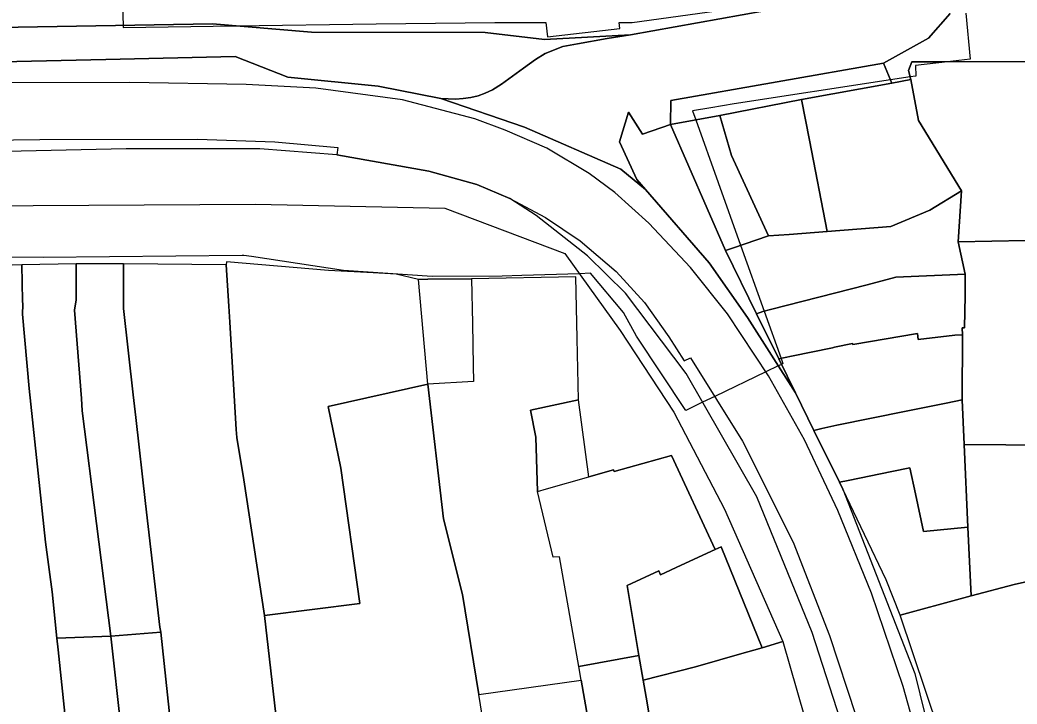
# Model space of a CAD drawing. Extents: x -521939 to -516426, y -1197857 to -1189551.
# Drawn here: x -519418.9 to -519284.7, y -1191929.2 to -1191837.1 of the extents above; entities that cross this region are included whole.
import ezdxf

# ---------------------------------------------------------------- set-up
doc = ezdxf.new("R2010")
doc.units = 0
for name, color, linetype in [('95590013', 7, 'Continuous'), ('95640013', 7, 'Continuous'), ('95660013', 7, 'Continuous')]:
    doc.layers.add(name, color=color, linetype=linetype)

msp = doc.modelspace()

# ---------------------------------------------------------------- linework, layer by layer
at = {"layer": '95590013'}
for points in [[(-519364.03, -1191886.13), (-519377.46, -1191889.14)], [(-519359.35, -1191914.44), (-519361.91, -1191904.26), (-519364.03, -1191886.13)], [(-519377.46, -1191889.14), (-519375.73, -1191897.46)], [(-519375.73, -1191897.46), (-519373.17, -1191915.68), (-519386, -1191917.3)], [(-519357.18, -1191927.92), (-519359.35, -1191914.44)], [(-519386, -1191917.3), (-519384.49, -1191930.61), (-519383.67, -1191936.55)], [(-519399.94, -1191919.52), (-519406.68, -1191920.07)], [(-519398.6, -1191932.18), (-519399.94, -1191919.52)], [(-519406.68, -1191920.07), (-519413.93, -1191920.35)], [(-519413.93, -1191920.35), (-519413.77, -1191921.91), (-519412.89, -1191930.48)], [(-519399.27, -1191983.54), (-519405.29, -1191932.61), (-519406.68, -1191920.07)], [(-519406.68, -1191920.07), (-519405.29, -1191932.61), (-519399.27, -1191983.54)], [(-519350.6, -1191968.5), (-519357.18, -1191927.92)]]:
    msp.add_lwpolyline(points, dxfattribs=at)
for points in [[(-519291.35, -1191905.41), (-519291.87, -1191894.27), (-519280.63, -1191894.37), (-519269.82, -1191894.47), (-519269.2, -1191909.57), (-519285.12, -1191913.12), (-519290.91, -1191914.63)], [(-519332.57, -1191941.02), (-519340.4, -1191942.66), (-519341.27, -1191938.02), (-519343.38, -1191925.99), (-519343.7, -1191924.15), (-519335.63, -1191922.65), (-519335.06, -1191926), (-519334.52, -1191929.03), (-519333.6, -1191934.61), (-519332.82, -1191939.3)], [(-519357.18, -1191927.92), (-519343.38, -1191925.99), (-519341.27, -1191938.02), (-519340.4, -1191942.66), (-519338.43, -1191953.23), (-519335.91, -1191967.96), (-519350.6, -1191968.5)]]:
    msp.add_lwpolyline(points, close=True, dxfattribs=at)
at = {"layer": '95640013'}
for points in [[(-519306.68, -1191833.7), (-519336.74, -1191839.11), (-519348.33, -1191839.76), (-519356.32, -1191838.82), (-519379.7, -1191838.76), (-519392.99, -1191837.65), (-519515.94, -1191839.77), (-519543.63, -1191839.33), (-519558.47, -1191838.18), (-519558.31, -1191837.35), (-519565.05, -1191836.19), (-519565.23, -1191837.37), (-519572.42, -1191836.32)], [(-519293.72, -1191836.26), (-519296.63, -1191839.59), (-519302.69, -1191842.95), (-519331.33, -1191847.96), (-519331.39, -1191851.19), (-519335.12, -1191852.47), (-519337.02, -1191849.51), (-519338.25, -1191853.54), (-519335.92, -1191858.58), (-519334.75, -1191859.93), (-519338.05, -1191857.22), (-519351.02, -1191851.56), (-519362.28, -1191847.68), (-519360.3, -1191847.76), (-519359.26, -1191847.67), (-519358.25, -1191847.56), (-519357.24, -1191847.32), (-519356.3, -1191846.96), (-519355.34, -1191846.53), (-519354.1, -1191845.76), (-519351.15, -1191843.6), (-519349.53, -1191842.44), (-519348.24, -1191841.65), (-519345.85, -1191840.71), (-519343.88, -1191840.31), (-519339.91, -1191839.62), (-519336.74, -1191839.11), (-519306.68, -1191833.7)], [(-519639.5, -1191840.22), (-519613.17, -1191845.14), (-519587.42, -1191849.49), (-519565.45, -1191852.45), (-519549.84, -1191853.88), (-519537.47, -1191854.49), (-519523.66, -1191854.69), (-519501.26, -1191854.41), (-519455.25, -1191853.72), (-519416.24, -1191853.22), (-519395.02, -1191853.17), (-519384.62, -1191853.53), (-519376.12, -1191854.28), (-519376.26, -1191855.26), (-519386.65, -1191854.46), (-519404.6, -1191854.48), (-519507.57, -1191856.77), (-519534.11, -1191856.98), (-519562.35, -1191854.98), (-519568.13, -1191854.57), (-519615.32, -1191846.99), (-519686.16, -1191833.74)], [(-519135.37, -1191837.97), (-519142.33, -1191837.99), (-519151.07, -1191838.56), (-519160.28, -1191838.17), (-519167.92, -1191837.84), (-519169.59, -1191838.01), (-519175.58, -1191838.62), (-519187.09, -1191839.8), (-519196.06, -1191840.09), (-519204.44, -1191840.74), (-519214.23, -1191841), (-519232.17, -1191841.47), (-519241.47, -1191841.71), (-519250.93, -1191841.96), (-519271.64, -1191842.5), (-519280.5, -1191842.73), (-519294.9, -1191842.75), (-519298.91, -1191842.75), (-519299.34, -1191843.92), (-519299.01, -1191845.15), (-519301.58, -1191845.62), (-519302.69, -1191842.95), (-519296.63, -1191839.59), (-519293.72, -1191836.26)], [(-519515.94, -1191839.77), (-519392.99, -1191837.65), (-519379.7, -1191838.76), (-519356.32, -1191838.82), (-519348.33, -1191839.76), (-519336.74, -1191839.11), (-519339.91, -1191839.62), (-519343.88, -1191840.31), (-519345.85, -1191840.71), (-519348.24, -1191841.65), (-519349.53, -1191842.44), (-519351.15, -1191843.6), (-519354.1, -1191845.76), (-519355.34, -1191846.53), (-519356.3, -1191846.96), (-519357.24, -1191847.32), (-519358.25, -1191847.56), (-519359.26, -1191847.67), (-519360.3, -1191847.76), (-519362.28, -1191847.68), (-519370.7, -1191846.05), (-519382.85, -1191844.82), (-519389.94, -1191842.05), (-519407.35, -1191842.43), (-519515.39, -1191844.88)], [(-519515.39, -1191844.88), (-519407.35, -1191842.43), (-519389.94, -1191842.05), (-519382.85, -1191844.82), (-519370.7, -1191846.05), (-519362.28, -1191847.68), (-519351.02, -1191851.56), (-519338.05, -1191857.22), (-519334.75, -1191859.93), (-519326.18, -1191869.79), (-519321, -1191877.16), (-519314.56, -1191887.33), (-519312.08, -1191892.37), (-519308.65, -1191899.33), (-519308.18, -1191900.28), (-519298.51, -1191925.1), (-519290.34, -1191958.3), (-519285.48, -1191994.93), (-519277.9, -1192067.2)], [(-519388.45, -1191845.8), (-519404.13, -1191845.54), (-519422.92, -1191845.59), (-519498.74, -1191846.85)], [(-519286.58, -1192003.88), (-519288.66, -1191985.87), (-519290.38, -1191972.78), (-519292.36, -1191960.25), (-519294.64, -1191948.23), (-519297.23, -1191936.93), (-519300.05, -1191926.84), (-519304.33, -1191914.27), (-519308.86, -1191903.14), (-519313.35, -1191893.65), (-519318.2, -1191885.01), (-519323.69, -1191876.69), (-519328.68, -1191870.43), (-519334.3, -1191864.45), (-519338.88, -1191860.35), (-519342.31, -1191857.78), (-519347.99, -1191854.38), (-519353.61, -1191851.94), (-519357.68, -1191850.43), (-519367.43, -1191847.89), (-519379.08, -1191846.3), (-519388.45, -1191845.8), (-519404.13, -1191845.54), (-519422.92, -1191845.59)], [(-519367.43, -1191847.89), (-519379.08, -1191846.3), (-519388.45, -1191845.8)], [(-519357.68, -1191850.43), (-519367.43, -1191847.89)], [(-519353.61, -1191851.94), (-519357.68, -1191850.43)], [(-519342.31, -1191857.78), (-519347.99, -1191854.38), (-519353.61, -1191851.94)], [(-519501.26, -1191854.41), (-519455.25, -1191853.72), (-519416.24, -1191853.22), (-519395.02, -1191853.17), (-519384.62, -1191853.53), (-519376.12, -1191854.28), (-519376.26, -1191855.26)], [(-519404.6, -1191854.48), (-519507.57, -1191856.77)], [(-519386.65, -1191854.46), (-519404.6, -1191854.48)], [(-519376.26, -1191855.26), (-519386.65, -1191854.46)], [(-519376.26, -1191855.26), (-519363.89, -1191857.47), (-519357.45, -1191859.28), (-519352.97, -1191861.17)], [(-519357.45, -1191859.28), (-519363.89, -1191857.47), (-519376.26, -1191855.26)], [(-519318.2, -1191885.01), (-519323.69, -1191876.69), (-519328.68, -1191870.43), (-519334.3, -1191864.45), (-519338.88, -1191860.35), (-519342.31, -1191857.78)], [(-519352.97, -1191861.17), (-519357.45, -1191859.28)], [(-519306.61, -1191937.19), (-519312.31, -1191919.57), (-519319.74, -1191901.29), (-519329.28, -1191884.7), (-519337.41, -1191873.89), (-519342.53, -1191868.86), (-519349.45, -1191863.46), (-519352.97, -1191861.17), (-519348.18, -1191863.7), (-519343.54, -1191866.87), (-519338.67, -1191870.99), (-519334.85, -1191875.15), (-519331.58, -1191879.77), (-519329.51, -1191883.02), (-519328.66, -1191882.59), (-519321.69, -1191893.82), (-519314.88, -1191907.42), (-519309.99, -1191919.95), (-519306.41, -1191930.72)], [(-519352.97, -1191861.17), (-519348.18, -1191863.7)], [(-519349.45, -1191863.46), (-519352.97, -1191861.17)], [(-519424.65, -1191862.13), (-519387.2, -1191861.93), (-519361.76, -1191862.44), (-519345.58, -1191868.55), (-519338.15, -1191878.93), (-519330.92, -1191889.93), (-519324.1, -1191902.96), (-519316.26, -1191920.8), (-519319.02, -1191921.61), (-519324.57, -1191908.03), (-519325.36, -1191908.39), (-519331.25, -1191895.74), (-519338.96, -1191897.89), (-519339.03, -1191897.65), (-519342.36, -1191898.61), (-519343.76, -1191888.27), (-519343.92, -1191880.01), (-519344.09, -1191871.71), (-519358.14, -1191871.97), (-519364.04, -1191872.03), (-519365.28, -1191872.04), (-519368.3, -1191871.35), (-519371.38, -1191871.16), (-519377.4, -1191870.85), (-519391.14, -1191869.66), (-519391.15, -1191870.1), (-519404.99, -1191869.94), (-519411.36, -1191869.95), (-519418.67, -1191870.09), (-519431.79, -1191870.52)], [(-519424.65, -1191862.13), (-519387.2, -1191861.93)], [(-519387.2, -1191861.93), (-519361.76, -1191862.44), (-519345.58, -1191868.55)], [(-519342.53, -1191868.86), (-519349.45, -1191863.46)], [(-519348.18, -1191863.7), (-519343.54, -1191866.87)], [(-519343.54, -1191866.87), (-519338.67, -1191870.99)], [(-519280.63, -1191894.37), (-519291.87, -1191894.27), (-519292.12, -1191888.25), (-519292.09, -1191879.48), (-519292.12, -1191878.56), (-519291.81, -1191878.56), (-519291.7, -1191874.21), (-519291.74, -1191871.32), (-519292.67, -1191867), (-519279.08, -1191866.7)], [(-519345.58, -1191868.55), (-519338.15, -1191878.93)], [(-519411.36, -1191869.95), (-519418.67, -1191870.09)], [(-519410.55, -1191889.73), (-519410.64, -1191888.09), (-519411.56, -1191876.19), (-519411.35, -1191874.78), (-519411.36, -1191869.95)], [(-519404.99, -1191869.94), (-519411.36, -1191869.95)], [(-519411.36, -1191869.95), (-519411.35, -1191874.78)], [(-519399.94, -1191919.52), (-519400.11, -1191918.86), (-519402.01, -1191902.2), (-519403.33, -1191890.62), (-519403.68, -1191887.57), (-519405, -1191875.94), (-519404.99, -1191869.94)], [(-519404.99, -1191869.94), (-519405, -1191875.94)], [(-519391.15, -1191870.1), (-519404.99, -1191869.94)], [(-519391.14, -1191869.66), (-519391.15, -1191870.1)], [(-519377.4, -1191870.85), (-519391.14, -1191869.66)], [(-519337.41, -1191873.89), (-519342.53, -1191868.86)], [(-519418.67, -1191870.09), (-519431.79, -1191870.52)], [(-519418.55, -1191876.71), (-519418.53, -1191875.42), (-519418.58, -1191874.92), (-519418.67, -1191870.09)], [(-519418.67, -1191870.09), (-519418.58, -1191874.92), (-519418.53, -1191875.42), (-519418.55, -1191876.71)], [(-519390.8, -1191875.64), (-519391.15, -1191870.1)], [(-519391.15, -1191870.1), (-519390.8, -1191875.64)], [(-519371.38, -1191871.16), (-519377.4, -1191870.85)], [(-519365.28, -1191872.04), (-519368.3, -1191871.35), (-519371.38, -1191871.16)], [(-519338.67, -1191870.99), (-519334.85, -1191875.15)], [(-519364.03, -1191886.13), (-519365.28, -1191872.04)], [(-519344.09, -1191871.71), (-519358.14, -1191871.97)], [(-519358.14, -1191871.97), (-519358.03, -1191877.97), (-519357.92, -1191883.67)], [(-519343.76, -1191888.27), (-519343.92, -1191880.01), (-519344.09, -1191871.71)], [(-519312.31, -1191919.57), (-519319.74, -1191901.29), (-519329.28, -1191884.7), (-519337.41, -1191873.89)], [(-519411.35, -1191874.78), (-519411.56, -1191876.19), (-519410.64, -1191888.09), (-519410.55, -1191889.73)], [(-519334.85, -1191875.15), (-519331.58, -1191879.77), (-519329.51, -1191883.02)], [(-519405, -1191875.94), (-519403.68, -1191887.57), (-519403.33, -1191890.62)], [(-519389.8, -1191892.25), (-519390.66, -1191877.78), (-519390.8, -1191875.64)], [(-519390.8, -1191875.64), (-519390.66, -1191877.78)], [(-519415.47, -1191907.41), (-519417.67, -1191886.73), (-519418.55, -1191876.71)], [(-519418.55, -1191876.71), (-519417.67, -1191886.73)], [(-519390.66, -1191877.78), (-519389.8, -1191892.25)], [(-519338.15, -1191878.93), (-519330.92, -1191889.93), (-519324.1, -1191902.96)], [(-519329.51, -1191883.02), (-519328.66, -1191882.59), (-519321.69, -1191893.82)], [(-519357.92, -1191883.67), (-519357.88, -1191885.77)], [(-519357.88, -1191885.77), (-519364.03, -1191886.13)], [(-519313.35, -1191893.65), (-519318.2, -1191885.01)], [(-519417.67, -1191886.73), (-519415.47, -1191907.41)], [(-519377.46, -1191889.14), (-519364.03, -1191886.13)], [(-519364.03, -1191886.13), (-519361.91, -1191904.26), (-519359.35, -1191914.44)], [(-519350.2, -1191889.64), (-519343.76, -1191888.27)], [(-519343.76, -1191888.27), (-519350.2, -1191889.64)], [(-519342.36, -1191898.61), (-519343.76, -1191888.27)], [(-519406.68, -1191920.07), (-519410.55, -1191889.73)], [(-519410.55, -1191889.73), (-519406.68, -1191920.07)], [(-519375.73, -1191897.46), (-519377.46, -1191889.14)], [(-519349.51, -1191893.26), (-519350.2, -1191889.64)], [(-519350.2, -1191889.64), (-519349.51, -1191893.26)], [(-519403.33, -1191890.62), (-519402.01, -1191902.2), (-519400.11, -1191918.86)], [(-519386, -1191917.3), (-519388.77, -1191899), (-519389.73, -1191893.34), (-519389.8, -1191892.25)], [(-519389.8, -1191892.25), (-519389.73, -1191893.34)], [(-519389.73, -1191893.34), (-519388.77, -1191899)], [(-519349.26, -1191900.6), (-519349.51, -1191893.26)], [(-519349.51, -1191893.26), (-519349.26, -1191900.6)], [(-519321.69, -1191893.82), (-519314.88, -1191907.42)], [(-519308.86, -1191903.14), (-519313.35, -1191893.65)], [(-519386, -1191917.3), (-519373.17, -1191915.68), (-519375.73, -1191897.46)], [(-519388.77, -1191899), (-519386, -1191917.3)], [(-519348.06, -1191900.25), (-519342.36, -1191898.61)], [(-519349.26, -1191900.6), (-519348.06, -1191900.25)], [(-519346.3, -1191909.37), (-519347.14, -1191909.44), (-519349.26, -1191900.6)], [(-519302.36, -1191912.5), (-519308.18, -1191900.28)], [(-519308.18, -1191900.28), (-519298.51, -1191925.1)], [(-519324.1, -1191902.96), (-519316.26, -1191920.8)], [(-519304.33, -1191914.27), (-519308.86, -1191903.14)], [(-519413.93, -1191920.35), (-519414.57, -1191914.1), (-519415.47, -1191907.41)], [(-519415.47, -1191907.41), (-519414.57, -1191914.1)], [(-519314.88, -1191907.42), (-519309.99, -1191919.95), (-519306.41, -1191930.72), (-519302.79, -1191944.88)], [(-519343.7, -1191924.15), (-519346.3, -1191909.37)], [(-519300.48, -1191917.22), (-519302.36, -1191912.5)], [(-519414.57, -1191914.1), (-519413.93, -1191920.35)], [(-519359.35, -1191914.44), (-519357.18, -1191927.92)], [(-519286.58, -1192003.88), (-519288.66, -1191985.87), (-519290.38, -1191972.78), (-519292.36, -1191960.25), (-519294.64, -1191948.23), (-519297.23, -1191936.93), (-519300.05, -1191926.84), (-519304.33, -1191914.27)], [(-519384.49, -1191930.61), (-519386, -1191917.3)], [(-519293.5, -1191937.93), (-519300.48, -1191917.22)], [(-519406.68, -1191920.07), (-519399.94, -1191919.52)], [(-519400.11, -1191918.86), (-519399.94, -1191919.52)], [(-519399.94, -1191919.52), (-519398.6, -1191932.18)], [(-519306.61, -1191937.19), (-519312.31, -1191919.57)], [(-519413.93, -1191920.35), (-519406.68, -1191920.07)], [(-519413.77, -1191921.91), (-519413.93, -1191920.35)], [(-519316.26, -1191920.8), (-519312.4, -1191934.18)], [(-519412.89, -1191930.48), (-519413.77, -1191921.91)], [(-519343.38, -1191925.99), (-519343.7, -1191924.15)], [(-519357.18, -1191927.92), (-519343.38, -1191925.99)], [(-519298.51, -1191925.1), (-519290.34, -1191958.3), (-519285.48, -1191994.93)]]:
    msp.add_lwpolyline(points, dxfattribs=at)
for points in [[(-519313.73, -1191847.82), (-519324.73, -1191849.97), (-519331.39, -1191851.19), (-519331.33, -1191847.96), (-519302.69, -1191842.95), (-519301.58, -1191845.62)], [(-519280.46, -1191843.97), (-519280.48, -1191849.97), (-519280.49, -1191852.73), (-519279.08, -1191866.7), (-519292.67, -1191867), (-519292.2, -1191860.12), (-519298.01, -1191850.66), (-519299.01, -1191845.15), (-519299.34, -1191843.92), (-519298.91, -1191842.75), (-519294.9, -1191842.75), (-519280.5, -1191842.73)], [(-519313.73, -1191847.82), (-519301.58, -1191845.62), (-519299.01, -1191845.15), (-519298.01, -1191850.66), (-519292.2, -1191860.12), (-519296.46, -1191862.73), (-519301.71, -1191864.94), (-519310.28, -1191865.59), (-519312.66, -1191853.32)], [(-519318.17, -1191866.19), (-519323.17, -1191855.36), (-519324.73, -1191849.97), (-519313.73, -1191847.82), (-519312.66, -1191853.32), (-519310.28, -1191865.59), (-519315.39, -1191865.98)], [(-519321, -1191877.16), (-519326.18, -1191869.79), (-519334.75, -1191859.93), (-519335.92, -1191858.58), (-519338.25, -1191853.54), (-519337.02, -1191849.51), (-519335.12, -1191852.47), (-519331.39, -1191851.19), (-519323.98, -1191868.14), (-519319.78, -1191876.69), (-519316.81, -1191882.74), (-519314.56, -1191887.33)], [(-519323.03, -1191867.82), (-519323.98, -1191868.14), (-519331.39, -1191851.19), (-519324.73, -1191849.97), (-519323.17, -1191855.36), (-519318.17, -1191866.19)], [(-519318.96, -1191876.37), (-519319.78, -1191876.69), (-519323.98, -1191868.14), (-519323.03, -1191867.82), (-519318.17, -1191866.19), (-519315.39, -1191865.98), (-519310.28, -1191865.59), (-519301.71, -1191864.94), (-519296.46, -1191862.73), (-519292.2, -1191860.12), (-519292.67, -1191867), (-519291.74, -1191871.32), (-519301.05, -1191871.75), (-519304.91, -1191872.75), (-519317.93, -1191876.11)], [(-519357.88, -1191885.77), (-519364.03, -1191886.13), (-519365.28, -1191872.04), (-519364.04, -1191872.03), (-519358.14, -1191871.97), (-519358.03, -1191877.97), (-519357.92, -1191883.67)], [(-519291.7, -1191874.21), (-519291.81, -1191878.56), (-519292.12, -1191878.56), (-519292.09, -1191879.48), (-519293.11, -1191879.55), (-519298.03, -1191880.11), (-519298.14, -1191879.32), (-519306.84, -1191880.81), (-519306.88, -1191880.68), (-519309.32, -1191881.18), (-519309.58, -1191881.23), (-519315.08, -1191882.36), (-519316.81, -1191882.74), (-519319.78, -1191876.69), (-519318.96, -1191876.37), (-519317.93, -1191876.11), (-519304.91, -1191872.75), (-519301.05, -1191871.75), (-519291.74, -1191871.32)], [(-519292.09, -1191879.48), (-519292.12, -1191888.25), (-519294.28, -1191888.69), (-519299.67, -1191889.78), (-519308.98, -1191891.66), (-519310.99, -1191892.12), (-519312.08, -1191892.37), (-519314.56, -1191887.33), (-519316.81, -1191882.74), (-519315.08, -1191882.36), (-519309.58, -1191881.23), (-519309.32, -1191881.18), (-519306.88, -1191880.68), (-519306.84, -1191880.81), (-519298.14, -1191879.32), (-519298.03, -1191880.11), (-519293.11, -1191879.55)], [(-519301.6, -1191897.9), (-519307.48, -1191899.09), (-519308.65, -1191899.33), (-519312.08, -1191892.37), (-519310.99, -1191892.12), (-519308.98, -1191891.66), (-519299.67, -1191889.78), (-519294.28, -1191888.69), (-519292.12, -1191888.25), (-519291.87, -1191894.27), (-519291.35, -1191905.41), (-519297.32, -1191905.99), (-519298.4, -1191900.91), (-519299.15, -1191897.4)], [(-519343.7, -1191924.15), (-519346.3, -1191909.37), (-519347.14, -1191909.44), (-519349.26, -1191900.6), (-519348.06, -1191900.25), (-519342.36, -1191898.61), (-519339.03, -1191897.65), (-519338.96, -1191897.89), (-519331.25, -1191895.74), (-519325.36, -1191908.39), (-519329.93, -1191910.52), (-519332.7, -1191911.81), (-519332.95, -1191911.26), (-519337.21, -1191913.25), (-519335.63, -1191922.65)], [(-519300.48, -1191917.22), (-519302.36, -1191912.5), (-519308.18, -1191900.28), (-519308.65, -1191899.33), (-519307.48, -1191899.09), (-519301.6, -1191897.9), (-519299.15, -1191897.4), (-519298.4, -1191900.91), (-519297.32, -1191905.99), (-519291.35, -1191905.41), (-519290.91, -1191914.63), (-519291.89, -1191914.89)], [(-519319.02, -1191921.61), (-519322.07, -1191922.5), (-519324.72, -1191923.25), (-519328.01, -1191924.19), (-519335.06, -1191926), (-519335.63, -1191922.65), (-519337.21, -1191913.25), (-519332.95, -1191911.26), (-519332.7, -1191911.81), (-519329.93, -1191910.52), (-519325.36, -1191908.39), (-519324.57, -1191908.03)], [(-519284.76, -1191936.88), (-519286.09, -1191937.04), (-519293.5, -1191937.93), (-519300.48, -1191917.22), (-519291.89, -1191914.89), (-519290.91, -1191914.63), (-519285.12, -1191913.12), (-519269.2, -1191909.57), (-519269.42, -1191935.54), (-519274.43, -1191935.98), (-519279.09, -1191936.39)], [(-519312.4, -1191934.18), (-519314.16, -1191934.69), (-519322.47, -1191936.93), (-519324.35, -1191937.44), (-519332.82, -1191939.3), (-519333.6, -1191934.61), (-519334.52, -1191929.03), (-519335.06, -1191926), (-519328.01, -1191924.19), (-519324.72, -1191923.25), (-519322.07, -1191922.5), (-519319.02, -1191921.61), (-519316.26, -1191920.8)]]:
    msp.add_lwpolyline(points, close=True, dxfattribs=at)
at = {"layer": '95660013'}
for points in [[(-519405.17, -1191833.92), (-519405.03, -1191837.86), (-519405.02, -1191838.14), (-519389.85, -1191837.91), (-519370.99, -1191837.63), (-519355.03, -1191837.47), (-519348.16, -1191837.46), (-519347.93, -1191839.41), (-519338.19, -1191838.28), (-519338.29, -1191837.45), (-519336.52, -1191837.45), (-519325.13, -1191835.88)], [(-519405.17, -1191833.92), (-519405.03, -1191837.86), (-519405.02, -1191838.14), (-519389.85, -1191837.91), (-519370.99, -1191837.63), (-519355.03, -1191837.47), (-519348.16, -1191837.46), (-519347.93, -1191839.41), (-519338.19, -1191838.28), (-519338.29, -1191837.45), (-519336.52, -1191837.45), (-519325.13, -1191835.88)], [(-519291.63, -1191836.21), (-519291.05, -1191842.41), (-519294.09, -1191842.75), (-519298.4, -1191843.23), (-519298.35, -1191844.67), (-519299.11, -1191844.79), (-519301.76, -1191845.19), (-519322.82, -1191848.42), (-519325.95, -1191848.94), (-519328.42, -1191849.35), (-519327.98, -1191850.57), (-519321.94, -1191867.45), (-519318.76, -1191876.32), (-519316.49, -1191882.67), (-519316.24, -1191883.38), (-519316.45, -1191883.48), (-519316.75, -1191883.62), (-519316.87, -1191883.68), (-519318.55, -1191884.49), (-519325.42, -1191887.8), (-519327.05, -1191888.58), (-519329.32, -1191889.68), (-519335.95, -1191879.68), (-519337.7, -1191876.49), (-519342.15, -1191871.22), (-519343.63, -1191871.27), (-519351.36, -1191871.52), (-519354.02, -1191871.61), (-519363.46, -1191871.66), (-519375.37, -1191870.82), (-519387.77, -1191868.97), (-519388.77, -1191868.82), (-519389.03, -1191868.82), (-519415.81, -1191869.08), (-519429.48, -1191869.03)], [(-519291.63, -1191836.21), (-519291.05, -1191842.41), (-519294.09, -1191842.75), (-519298.4, -1191843.23), (-519298.35, -1191844.67), (-519299.11, -1191844.79), (-519301.76, -1191845.19), (-519322.82, -1191848.42), (-519325.95, -1191848.94), (-519328.42, -1191849.35), (-519327.98, -1191850.57), (-519321.94, -1191867.45), (-519318.76, -1191876.32), (-519316.49, -1191882.67), (-519316.24, -1191883.38), (-519316.45, -1191883.48), (-519316.75, -1191883.62), (-519316.87, -1191883.68), (-519318.55, -1191884.49), (-519325.42, -1191887.8), (-519327.05, -1191888.58), (-519329.32, -1191889.68), (-519335.95, -1191879.68), (-519337.7, -1191876.49), (-519342.15, -1191871.22), (-519343.63, -1191871.27), (-519351.36, -1191871.52), (-519354.02, -1191871.61), (-519363.46, -1191871.66), (-519375.37, -1191870.82), (-519387.77, -1191868.97), (-519388.77, -1191868.82), (-519389.03, -1191868.82), (-519415.81, -1191869.08), (-519429.48, -1191869.03)]]:
    msp.add_lwpolyline(points, dxfattribs=at)

doc.saveas('drawing.dxf')
